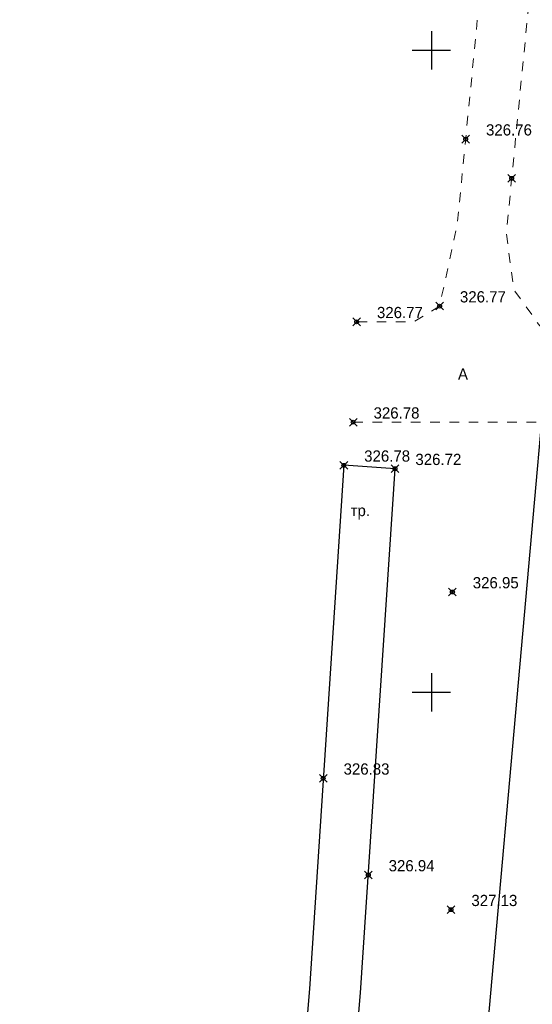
# Model space of a CAD drawing. Header units: metres. Extents: x 703615 to 712205, y 4306166 to 4311183.
# Tile 316 of 336: x 708246 to 708286, y 4310407 to 4310484. Entities that reach past the tile are written whole.
import ezdxf

# ---------------------------------------------------------------- set-up
doc = ezdxf.new("R2010")
doc.units = ezdxf.units.M
doc.header["$LTSCALE"] = 0.5
doc.header["$PDMODE"] = 35
doc.header["$PDSIZE"] = 0.3
doc.linetypes.add('Auto_Street_NotBorder_Line_m1', pattern=[3, 1.5, -1.5])
doc.linetypes.add('ДОРОГИ_СТРОЯЩ', pattern=[9, 8, -1])
for name, color, linetype in [('(001) Сетка', 92, 'Continuous'), ('(004) Точки рельефа', 7, 'Continuous'), ('(019) Связь', 3, 'ИК_КАБ_СВЯЗИ'), ('(025) Дорога', 7, 'Continuous')]:
    doc.layers.add(name, color=color, linetype=linetype)
doc.layers.add('AUTO#_ROADS_EXIST_L', color=7, linetype='Continuous', lineweight=15, true_color=0x000000)
doc.styles.add('BM-431', font='txt')
doc.styles.add('D-431', font='txt')
doc.styles.get("Standard").update_dxf_attribs({"font": 'times.ttf'})
doc.linetypes.add('ИК_КАБ_СВЯЗИ', pattern='A,4,["o",Standard,S=0.5,R=0,X=0,Y=-0.125],4,-2', length=10)

# ---------------------------------------------------------------- blocks, each defined once
blk = doc.blocks.new('Setka')
at = {"layer": '(001) Сетка'}
for p, q in [((0, 1.5), (0, -1.5)), ((-1.5, 0), (1.5, 0))]:
    blk.add_line(p, q, dxfattribs=at)

msp = doc.modelspace()

# ---------------------------------------------------------------- linework, layer by layer
at = {"layer": '(019) Связь', "elevation": 324.811, "flags": 128}
msp.add_lwpolyline([(708317.145, 4310790.996), (708301.016, 4310609.687), (708256.741, 4310111.973), (708241.57, 4309932.293), (708189.214, 4309312.333), (708166.334, 4308981.07), (708160.318, 4308915.535), (708146.619, 4308758.228), (708137.034, 4308632.496), (708137.034, 4308632.496), (708137.034, 4308632.496), (708136.895, 4308567.223), (708136.888, 4308563.897)], dxfattribs=at)
at = {"layer": '(025) Дорога', "elevation": 325.947, "flags": 128}
msp.add_lwpolyline([(708253.325, 4310173.436), (708258.254, 4310233.962), (708264.132, 4310304.061), (708268.683, 4310357.49), (708272.947, 4310407.999), (708275.637, 4310448.81), (708271.645, 4310449.073), (708268.959, 4310408.299), (708264.698, 4310357.829), (708260.146, 4310304.398), (708254.268, 4310234.296), (708249.661, 4310173.32)], dxfattribs=at)
at = {"color": 0, "linetype": 'ByBlock', "lineweight": -2, "transparency": 16777216}
for p in [(708281.139, 4310474.475, 326.757), (708284.731, 4310471.427, 326.762), (708279.108, 4310461.472, 326.77), (708272.641, 4310460.25, 326.773), (708272.376, 4310452.43, 326.778), (708271.645, 4310449.073, 326.781), (708275.637, 4310448.81, 326.723), (708280.109, 4310439.206, 326.951), (708270.039, 4310424.697, 326.832), (708273.551, 4310417.165, 326.945), (708280.001, 4310414.465, 327.126)]:
    msp.add_point(p, dxfattribs=at)
at = {"layer": 'AUTO#_ROADS_EXIST_L', "linetype": 'Auto_Street_NotBorder_Line_m1', "lineweight": 15, "flags": 128}
msp.add_lwpolyline([(708304.346, 4310675.702), (708316.418, 4310676.062), (708321.47, 4310673.372), (708324.242, 4310668.397), (708322.808, 4310652.192), (708313.727, 4310545.33), (708309.682, 4310499.917), (708306.848, 4310467.005), (708302.225, 4310463.166), (708297.926, 4310460.672), (708289.65, 4310459.061), (708286.918, 4310459.935), (708284.897, 4310462.746), (708284.31, 4310467.129), (708291.469, 4310540.27)], close=True, dxfattribs=at)
for points in [[(708289.332, 4310675.254), (708300.596, 4310675.59), (708297.071, 4310641.033), (708292.978, 4310595.183), (708280.484, 4310467.793), (708279.108, 4310461.472), (708277.086, 4310460.25), (708272.429, 4310460.25)], [(708272.376, 4310452.43), (708287.272, 4310452.43), (708295.17, 4310451.313), (708301.077, 4310448.104), (708304.912, 4310444.523), (708292.789, 4310303.739), (708292.789, 4310303.739), (708291.136, 4310283.511), (708282.876, 4310184.091), (708278.045, 4310123.141), (708270.81, 4310119.623), (708261.894, 4310117.849), (708248.629, 4310118.738)]]:
    msp.add_lwpolyline(points, dxfattribs=at)

# ---------------------------------------------------------------- block references
at = {"layer": '(001) Сетка'}
for p in [(708278.465, 4310481.396), (708278.465, 4310431.396)]:
    msp.add_blockref('Setka', p, dxfattribs=at)

# ---------------------------------------------------------------- texts
at = {"layer": '(004) Точки рельефа', "style": 'D-431'}
for s, p in [('326.76', (708282.726, 4310474.76, 326.757)), ('326.77', (708280.694, 4310461.758, 326.77)), ('326.77', (708274.227, 4310460.536, 326.773)), ('326.78', (708273.962, 4310452.716, 326.778)), ('326.78', (708273.231, 4310449.359, 326.781)), ('326.72', (708277.223, 4310449.096, 326.723)), ('326.95', (708281.695, 4310439.492, 326.951)), ('326.83', (708271.625, 4310424.983, 326.832)), ('326.94', (708275.138, 4310417.45, 326.945)), ('327.13', (708281.587, 4310414.745, 327.126))]:
    msp.add_text(s, height=0.875, dxfattribs=at).set_placement(p)
at = {"layer": '(025) Дорога', "linetype": 'ДОРОГИ_СТРОЯЩ', "style": 'BM-431'}
for s, p in [('A', (708280.54, 4310455.744)), ('тр.', (708272.174, 4310445.115))]:
    msp.add_text(s, height=0.875, dxfattribs=at).set_placement(p)

doc.saveas('drawing.dxf')
